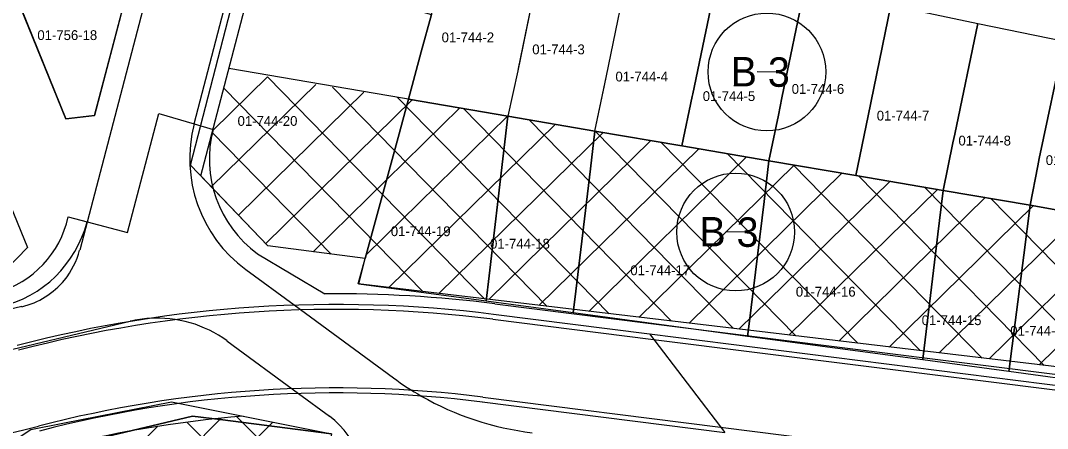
# Model space of a CAD drawing. Extents: x 413946 to 415528, y 4453939 to 4454944.
# Drawn here: x 414871.3 to 414976, y 4454458.9 to 4454500.5 of the extents above; entities that cross this region are included whole.
import ezdxf

# ---------------------------------------------------------------- set-up
doc = ezdxf.new("R2010")
doc.units = 0
for name, color, linetype in [('0_KADASTRO', 7, 'Continuous'), ('1_DÜZENLEME', 7, 'Continuous'), ('1_PLAN_DEĞİŞİKLİĞİ_ONAMA_SINIRI', 7, 'Continuous'), ('Level 27', 7, 'Continuous'), ('Level 29', 7, 'Continuous'), ('Level 32', 7, 'Continuous'), ('Level 34', 7, 'Continuous'), ('Level 57', 7, 'Continuous'), ('Level 62', 7, 'Continuous')]:
    doc.layers.add(name, color=color, linetype=linetype)

msp = doc.modelspace()

# ---------------------------------------------------------------- linework, layer by layer
at = {"layer": '0_KADASTRO'}
for points in [[(414910.85, 4454492.47), (414912.14, 4454497.31), (414913.2, 4454501.1), (414916.04, 4454511.21), (414924.85, 4454509.34), (414924.78, 4454508.97), (414922.01, 4454495.35), (414920.99, 4454490.74)], [(414872.84, 4454508.35), (414868.68, 4454509.65), (414868.05, 4454509.86), (414869.05, 4454507.37), (414871.94, 4454500.3), (414875.93, 4454490.49), (414878.86, 4454490.8), (414880.62, 4454497.5), (414882.65, 4454505.26), (414881.2, 4454505.72)], [(414930.83, 4454493.86), (414931.04, 4454494.86), (414933.61, 4454507.24), (414933.67, 4454507.57), (414924.85, 4454509.34), (414924.78, 4454508.97), (414922.06, 4454495.6), (414922.01, 4454495.35), (414920.99, 4454490.74), (414929.87, 4454489.23)], [(414929.87, 4454489.23), (414931.04, 4454494.86), (414933.61, 4454507.24), (414933.67, 4454507.57), (414942.49, 4454505.74), (414939.84, 4454493.02), (414939.79, 4454492.76), (414938.74, 4454487.72)], [(414894, 4454506.53), (414913.2, 4454501.1), (414912.14, 4454497.31), (414910.85, 4454492.47), (414909.81, 4454488.59), (414906.44, 4454476.24), (414896.52, 4454477.54), (414888.65, 4454485.76)], [(414938.74, 4454487.72), (414939.79, 4454492.76), (414939.84, 4454493.02), (414942.49, 4454505.74), (414951.27, 4454503.91), (414948.94, 4454492.62), (414948.57, 4454490.86), (414947.61, 4454486.21)], [(414947.61, 4454486.21), (414948.57, 4454490.86), (414948.94, 4454492.62), (414951.27, 4454503.91), (414960.05, 4454502.06), (414957.72, 4454490.78), (414956.46, 4454484.7)], [(414956.46, 4454484.7), (414957.72, 4454490.78), (414960.05, 4454502.06), (414968.89, 4454500.2), (414966.55, 4454488.93), (414966.36, 4454488.02), (414965.36, 4454483.19)], [(414965.36, 4454483.19), (414966.36, 4454488.02), (414966.55, 4454488.93), (414968.89, 4454500.2), (414977.71, 4454498.4), (414975.15, 4454486.42), (414975.01, 4454485.69), (414974.23, 4454481.68)], [(414974.23, 4454481.68), (414975.01, 4454485.69), (414975.15, 4454486.42), (414977.71, 4454498.4), (414986.53, 4454496.61), (414984.07, 4454484.81), (414983.88, 4454483.89), (414983.09, 4454480.1)], [(414855.86, 4454488.51), (414857.11, 4454489.02), (414858.45, 4454489.56), (414866.05, 4454492.66), (414868.35, 4454486.89), (414868.15, 4454486.79), (414872.03, 4454477.37), (414868.72, 4454474.02), (414862.83, 4454471.67), (414856.6, 4454486.71)], [(414906.44, 4454476.24), (414909.81, 4454488.59), (414910.85, 4454492.47), (414920.99, 4454490.74), (414920.55, 4454486.99), (414919.08, 4454474.49), (414918.78, 4454471.91), (414905.79, 4454473.65)], [(414918.78, 4454471.91), (414919.08, 4454474.49), (414920.55, 4454486.99), (414920.99, 4454490.74), (414929.87, 4454489.23), (414929.41, 4454485.38), (414927.91, 4454472.91), (414927.65, 4454470.71)], [(414927.65, 4454470.71), (414927.91, 4454472.91), (414929.41, 4454485.38), (414929.87, 4454489.23), (414938.74, 4454487.72), (414947.61, 4454486.21), (414947.11, 4454482.05), (414945.59, 4454469.6), (414945.43, 4454468.32)], [(414945.43, 4454468.32), (414945.59, 4454469.6), (414947.11, 4454482.05), (414947.61, 4454486.21), (414956.46, 4454484.7), (414965.36, 4454483.19), (414964.83, 4454478.73), (414964.69, 4454477.59), (414963.34, 4454466.28), (414963.3, 4454465.92)], [(414963.3, 4454465.92), (414963.34, 4454466.28), (414964.69, 4454477.59), (414964.83, 4454478.73), (414965.36, 4454483.19), (414974.23, 4454481.68), (414973.59, 4454476.59), (414972.11, 4454464.98), (414972.08, 4454464.74)], [(414972.08, 4454464.74), (414972.11, 4454464.98), (414973.59, 4454476.59), (414974.23, 4454481.68), (414983.09, 4454480.1), (414982.51, 4454475.49), (414980.99, 4454463.54)], [(414866.18, 4454454.79), (414872.36, 4454458.85), (414875.63, 4454459.49), (414886.7, 4454461.65), (414903.02, 4454458.41), (414891.66, 4454459.85), (414888.84, 4454460.21), (414879.97, 4454458.09), (414875.63, 4454457.05), (414872.52, 4454456.31)], [(414841.68, 4454448.94), (414866.18, 4454454.79), (414872.52, 4454456.31), (414875.63, 4454457.05), (414879.97, 4454458.09), (414888.84, 4454460.21), (414891.66, 4454459.85), (414903.02, 4454458.41), (414900.89, 4454448.86), (414896.83, 4454430.63), (414895.2, 4454423.35), (414887.42, 4454388.48)]]:
    msp.add_lwpolyline(points, close=True, dxfattribs=at)
at = {"layer": '1_DÜZENLEME'}
for p, q in [((414894.28, 4454475.13), (414899.21, 4454471.52)), ((414899.21, 4454471.52), (414909.32, 4454464.1)), ((414850.81, 4454462.35), (414882.5, 4454469.86)), ((414935.43, 4454468.57), (414943.1, 4454458.53)), ((414935.43, 4454468.57), (414986.58, 4454462.13)), ((414892.36, 4454467.86), (414899.66, 4454462.51)), ((414935.85, 4454468.01), (414986.51, 4454461.64)), ((414899.66, 4454462.51), (414902.8, 4454460.2)), ((414942.67, 4454459.09), (414985.09, 4454453.75))]:
    msp.add_line(p, q, dxfattribs=at)
for points in [[(414919.52, 4454470.57), (414935.43, 4454468.57)], [(414919.45, 4454470.07), (414935.85, 4454468.01)], [(414918.45, 4454462.13), (414942.67, 4454459.09)], [(414918.39, 4454461.64), (414943.1, 4454458.53)]]:
    msp.add_lwpolyline(points, dxfattribs=at)
for centre, radius, start, end in [((414902.56, 4454486.42), 14, 165.3526, 233.7428), ((414866.49, 4454483.02), 12, 283.3291, 345.3078), ((414903.48, 4454343.07), 128.5, 82.8321, 104.6497), ((414903.48, 4454343.07), 128, 82.8321, 104.6497), ((414885.27, 4454458.18), 12, 93.9953, 103.3291), ((414885.27, 4454458.18), 12, 53.7428, 93.9953), ((414927.06, 4454488.29), 30, 233.7428, 240.2377), ((414903.48, 4454343.07), 120, 82.8321, 104.6497), ((414903.48, 4454343.07), 119.5, 82.8321, 104.6497), ((414927.06, 4454488.29), 30, 240.2377, 263.1477), ((414903.48, 4454343.07), 117.5, 94.6169, 104.6497), ((414898.07, 4454453.75), 8, 336.0791, 53.7428), ((414844.55, 4454568.5), 113, 257.9466, 284.6497)]:
    msp.add_arc(centre, radius, start, end, dxfattribs=at)
at = {"layer": '1_PLAN_DEĞİŞİKLİĞİ_ONAMA_SINIRI'}
for p, q in [((414895.46, 4454476.74), (414902.32, 4454472.65)), ((414935.56, 4454469.64), (414988.9, 4454462.93))]:
    msp.add_line(p, q, dxfattribs=at)
for points in [[(414876.16, 4454480.48), (414878.09, 4454479.98), (414882.23, 4454478.89), (414885.4, 4454491.01), (414889.02, 4454489.96), (414890.94, 4454489.4)], [(414919.65, 4454471.64), (414935.56, 4454469.64)]]:
    msp.add_lwpolyline(points, dxfattribs=at)
for centre, radius, start, end in [((414902.56, 4454486.42), 12, 165.6102, 233.7428), ((414866.15, 4454482.67), 10.25, 285.7001, 347.6788), ((414903.48, 4454343.07), 129.59, 82.8321, 90.5131)]:
    msp.add_arc(centre, radius, start, end, dxfattribs=at)
at = {"layer": 'Level 27'}
for p, q in [((414875.93, 4454490.49), (414844.43, 4454567.86)), ((414999.74, 4454462.51), (414905.74, 4454473.66))]:
    msp.add_line(p, q, dxfattribs=at)
for points in [[(414960.05, 4454502.06), (414968.89, 4454500.2), (414977.71, 4454498.4), (414986.53, 4454496.61), (414994.62, 4454494.87), (415003.45, 4454493.04), (415003.92, 4454492.94), (415001.59, 4454477.09), (414999.74, 4454462.51)], [(414905.74, 4454473.66), (414906.44, 4454476.24), (414896.52, 4454477.54), (414889.7, 4454484.66)]]:
    msp.add_lwpolyline(points, dxfattribs=at)
at = {"layer": 'Level 29'}
for p, q in [((414875.98, 4454490.49), (414875.93, 4454490.49)), ((414878.86, 4454490.8), (414875.98, 4454490.49)), ((414875.98, 4454490.49), (414875.98, 4454490.49)), ((414875.98, 4454490.49), (414875.98, 4454490.49)), ((414875.98, 4454490.49), (414875.98, 4454490.49)), ((414875.98, 4454490.49), (414875.98, 4454490.49))]:
    msp.add_line(p, q, dxfattribs=at)
for points in [[(414893.8, 4454547.76), (414878.86, 4454490.8)], [(414889.7, 4454484.66), (414897.12, 4454513.07), (414899.48, 4454513.92)], [(414894.02, 4454460.19), (414903.02, 4454458.39)]]:
    msp.add_lwpolyline(points, dxfattribs=at)
at = {"layer": 'Level 32'}
for p, q in [((414948.4, 4454495.24), (414946.4, 4454495.26)), ((414945.21, 4454478.94), (414943.21, 4454478.96))]:
    msp.add_line(p, q, dxfattribs=at)
for centre in [(414947.4, 4454495.25), (414944.21, 4454478.95)]:
    msp.add_circle(centre, 6, dxfattribs=at)
at = {"layer": 'Level 34'}
for p, q in [((414890.91, 4454489.29), (414896.48, 4454494.75)), ((414918.66, 4454472.12), (414896.49, 4454494.75)), ((414890.76, 4454483.55), (414901.4, 4454493.97)), ((414912.32, 4454472.88), (414892.03, 4454493.59)), ((414893.53, 4454480.66), (414906.32, 4454493.19)), ((414924.99, 4454471.37), (414903.12, 4454493.7)), ((414896.31, 4454477.79), (414911.24, 4454492.41)), ((414931.33, 4454470.62), (414909.75, 4454492.65)), ((414901.15, 4454476.93), (414916.1, 4454491.58)), ((414937.67, 4454469.87), (414916.46, 4454491.52)), ((414906.54, 4454476.61), (414920.97, 4454490.75)), ((414944, 4454469.12), (414923.18, 4454490.37)), ((414902.98, 4454476.69), (414890.85, 4454489.08)), ((414908.86, 4454473.29), (414925.84, 4454489.92)), ((414913.96, 4454472.68), (414930.71, 4454489.09)), ((414950.34, 4454468.37), (414929.9, 4454489.23)), ((414919.06, 4454472.08), (414935.58, 4454488.26)), ((414956.67, 4454467.62), (414936.62, 4454488.08)), ((414924.16, 4454471.47), (414940.45, 4454487.43)), ((414963.01, 4454466.87), (414943.34, 4454486.94)), ((414929.26, 4454470.87), (414945.32, 4454486.6)), ((414934.36, 4454470.26), (414950.19, 4454485.77)), ((414939.46, 4454469.66), (414955.05, 4454484.94)), ((414969.34, 4454466.12), (414950.07, 4454485.79)), ((414944.55, 4454469.05), (414959.92, 4454484.11)), ((414975.68, 4454465.36), (414956.79, 4454484.64)), ((414949.65, 4454468.45), (414964.79, 4454483.28)), ((414982.02, 4454464.61), (414963.51, 4454483.5)), ((414954.75, 4454467.84), (414969.66, 4454482.45)), ((414988.35, 4454463.86), (414970.23, 4454482.36)), ((414959.85, 4454467.24), (414974.53, 4454481.62)), ((414964.95, 4454466.64), (414979.37, 4454480.76)), ((414970.05, 4454466.03), (414984.21, 4454479.9)), ((414975.15, 4454465.43), (414989.12, 4454479.12)), ((414875.45, 4454443.68), (414891.76, 4454459.98)), ((414901.6, 4454451.9), (414893.37, 4454460.13)), ((414875.38, 4454437.96), (414897.02, 4454459.59)), ((414875.51, 4454449.4), (414885.26, 4454459.15)), ((414900.59, 4454447.26), (414888.26, 4454459.58))]:
    msp.add_line(p, q, dxfattribs=at)
at = {"layer": 'Level 57'}
msp.add_lwpolyline([(415001.59, 4454477.09), (414993.24, 4454478.51), (414991.29, 4454478.77), (414983.09, 4454480.1), (414974.23, 4454481.68), (414965.36, 4454483.19), (414956.46, 4454484.7), (414947.61, 4454486.21), (414938.74, 4454487.72), (414929.87, 4454489.23), (414920.99, 4454490.74), (414892.55, 4454495.59)], dxfattribs=at)
at = {"layer": 'Level 62'}
for points in [[(414891.29, 4454530.3), (414877.34, 4454477.11)], [(414889.02, 4454489.96), (414895.45, 4454514.59)], [(414871.45, 4454471.35), (414850.56, 4454466.4)]]:
    msp.add_lwpolyline(points, dxfattribs=at)
for start, end in [(320.6693, 345.3078), (283.3327, 320.6693)]:
    msp.add_arc((414869.6, 4454479.13), 8, start, end, dxfattribs=at)

# ---------------------------------------------------------------- texts
at = {"layer": '0_KADASTRO'}
for s, p in [('01-756-18', (414873.03, 4454498.5)), ('01-744-2', (414914.24, 4454498.27)), ('01-744-3', (414923.48, 4454497.05)), ('01-744-4', (414931.96, 4454494.28)), ('01-744-5', (414940.86, 4454492.29)), ('01-744-6', (414949.93, 4454493.02)), ('01-744-7', (414958.6, 4454490.3)), ('01-744-20', (414893.44, 4454489.76)), ('01-744-8', (414966.93, 4454487.76)), ('01-744-9', (414975.83, 4454485.77)), ('01-744-19', (414909.06, 4454478.53)), ('01-744-18', (414919.18, 4454477.26)), ('01-744-17', (414933.48, 4454474.55)), ('01-744-16', (414950.35, 4454472.37)), ('01-744-15', (414963.18, 4454469.47)), ('01-744-14', (414972.21, 4454468.39))]:
    msp.add_text(s, height=1, dxfattribs=at).set_placement(p)
at = {"layer": 'Level 32'}
for p in [(414943.7, 4454493.79), (414940.51, 4454477.49)]:
    msp.add_text('B 3', height=3, rotation=359.4141, dxfattribs=at).set_placement(p)

doc.saveas('drawing.dxf')
